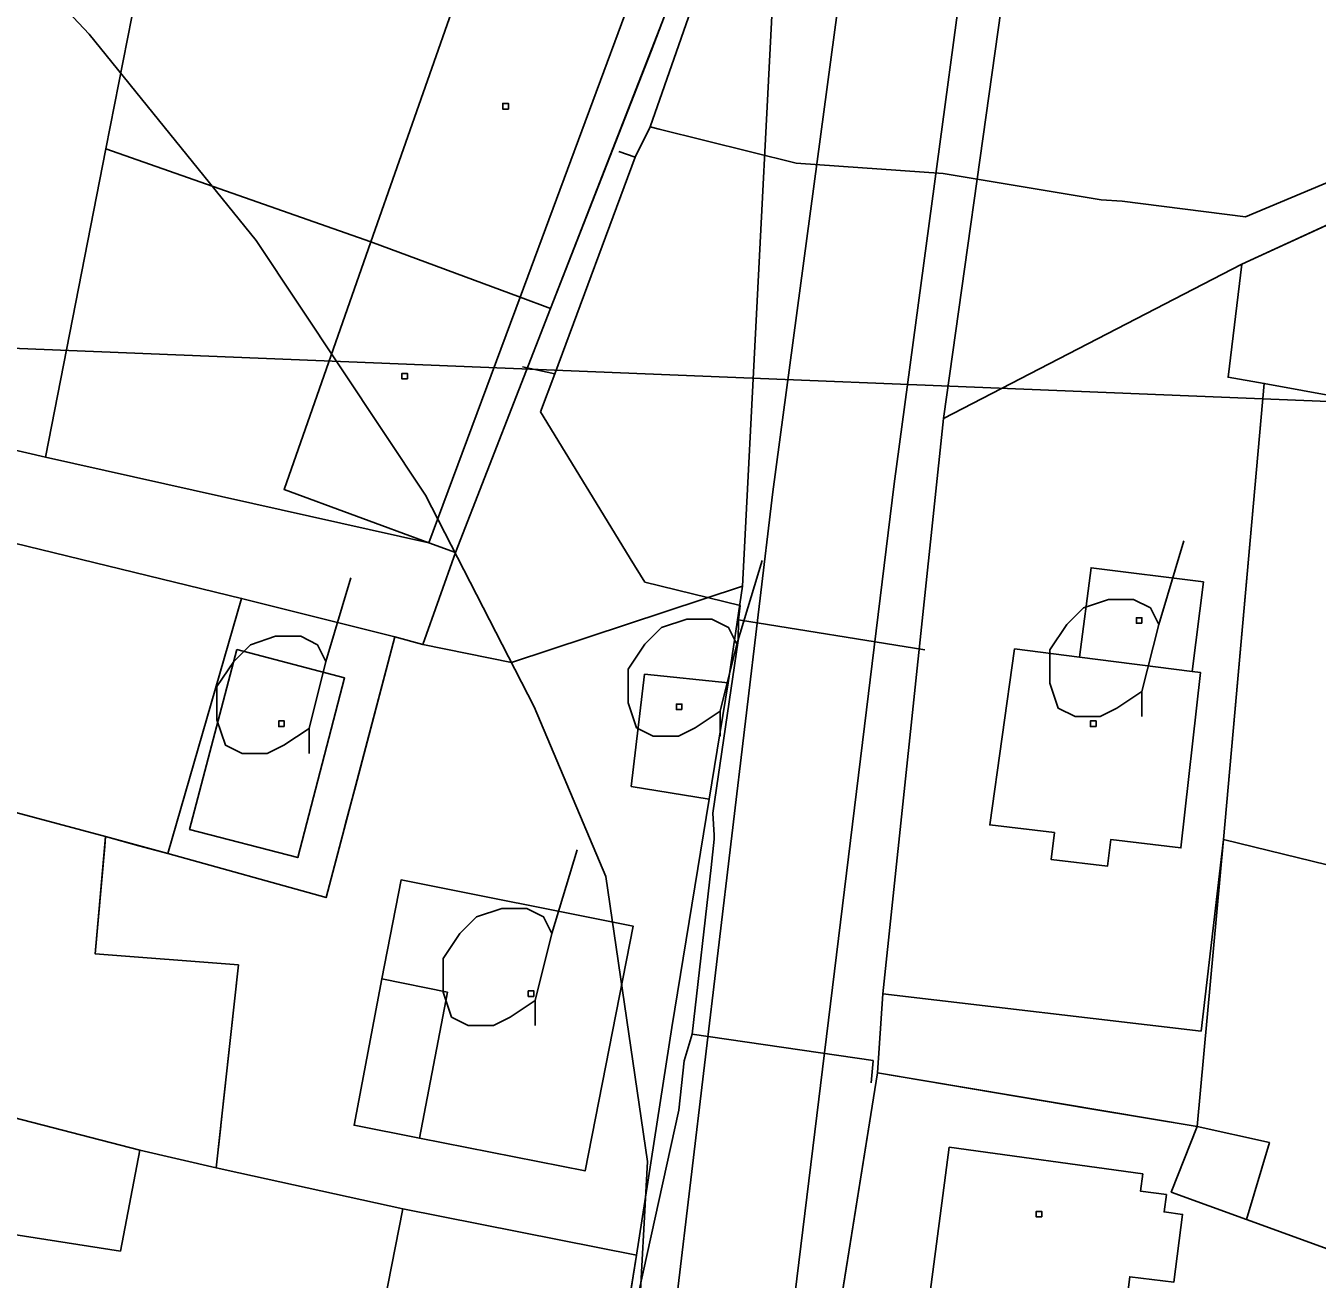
# Model space of a CAD drawing. Extents: x -645676 to -642474, y -1077513 to -1072613.
# Drawn here: x -644459.1 to -644389.6, y -1074599.4 to -1074532 of the extents above; entities that cross this region are included whole.
import ezdxf

# ---------------------------------------------------------------- set-up
doc = ezdxf.new("R2010")
doc.units = 0
for name, color, linetype in [('KN', 7, 'Continuous'), ('KULTURY_STAV', 7, 'Continuous'), ('KULTURY_ZNACKY', 7, 'Continuous'), ('OBVOD_PU', 7, 'Continuous'), ('PLYNOVOD', 7, 'Continuous'), ('VRSTEVNICE', 7, 'Continuous')]:
    doc.layers.add(name, color=color, linetype=linetype)

# ---------------------------------------------------------------- blocks, each defined once
blk = doc.blocks.new('$431')
blk.add_line((0.63, 0.99), (0.9, 1.89))
blk.add_lwpolyline([(0.45, 0), (0.45, 0.27), (0.63, 0.99), (0.54, 1.17), (0.36, 1.26), (0.09, 1.26), (-0.18, 1.17), (-0.36, 0.99), (-0.54, 0.72), (-0.54, 0.36), (-0.45, 0.09), (-0.27, 0), (0, 0), (0.18, 0.09), (0.45, 0.27)])

msp = doc.modelspace()

# ---------------------------------------------------------------- linework, layer by layer
at = {"layer": 'KN'}
for points in [[(-644434.59, -1074687.61), (-644428.45, -1074637.19), (-644418.9, -1074557.02), (-644412.86, -1074511.99), (-644405.55, -1074487.33), (-644398.49, -1074464.96)], [(-644398.49, -1074464.96), (-644405.55, -1074487.33), (-644412.86, -1074511.99), (-644418.9, -1074557.02), (-644428.45, -1074637.19), (-644434.59, -1074687.61)], [(-644436.95, -1074687.49), (-644428.3, -1074610.89), (-644427.9, -1074608.59), (-644426.24, -1074598.07), (-644424.33, -1074585.82), (-644422.32, -1074573.55), (-644421.3, -1074567.29), (-644420.53, -1074562.1), (-644418.22, -1074517.11), (-644413.53, -1074502.03), (-644407.42, -1074486.49), (-644399.77, -1074465.7)], [(-644428.5, -1074688.37), (-644412.38, -1074556.59), (-644406.45, -1074512.44), (-644401.46, -1074496.52), (-644393.82, -1074472.32), (-644391.2, -1074466.08)], [(-644391.2, -1074466.08), (-644393.82, -1074472.32), (-644401.46, -1074496.52), (-644406.45, -1074512.44), (-644412.38, -1074556.59), (-644428.5, -1074688.37)], [(-644390.04, -1074467.27), (-644391.14, -1074470.79), (-644403.98, -1074511.84), (-644405.02, -1074519.6), (-644406.63, -1074531.03), (-644409.72, -1074553.07), (-644412.99, -1074584.01), (-644413.27, -1074588.27), (-644416.49, -1074608.31), (-644418.44, -1074626.57), (-644421.4, -1074648.89), (-644423.77, -1074668.52), (-644426.23, -1074688.31)]]:
    msp.add_lwpolyline(points, dxfattribs=at)
for points in [[(-644444.94, -1074488.54), (-644445.39, -1074490.77), (-644448.36, -1074505.92), (-644451.51, -1074521.99), (-644454.76, -1074538.57), (-644458.01, -1074555.15), (-644470.23, -1074552.32), (-644460.13, -1074501.36), (-644457.48, -1074486.25)], [(-644418.22, -1074517.11), (-644420.53, -1074562.1), (-644432.95, -1074566.2), (-644437.72, -1074565.23), (-644435.97, -1074560.29), (-644430.85, -1074547.16), (-644424.72, -1074531.44), (-644419.02, -1074516.82)], [(-644441.05, -1074525.64), (-644438.61, -1074526.55), (-644439.59, -1074529.17), (-644435.94, -1074530.54), (-644440.51, -1074543.57), (-644454.76, -1074538.57), (-644451.51, -1074521.99)], [(-644351.54, -1074532.47), (-644371.13, -1074534.43), (-644377.03, -1074537.13), (-644393.69, -1074544.77), (-644409.72, -1074553.07), (-644406.63, -1074531.03), (-644381.61, -1074522.61)], [(-644426.62, -1074530.74), (-644432.49, -1074546.55), (-644440.51, -1074543.57), (-644435.94, -1074530.54), (-644439.59, -1074529.17), (-644438.61, -1074526.55)], [(-644424.72, -1074531.44), (-644430.85, -1074547.16), (-644432.49, -1074546.55), (-644426.62, -1074530.74)], [(-644433.12, -1074536.43), (-644433.42, -1074536.43), (-644433.42, -1074536.13), (-644433.12, -1074536.13)], [(-644433.12, -1074536.43), (-644433.12, -1074536.13), (-644433.42, -1074536.13), (-644433.42, -1074536.43)], [(-644376.9, -1074538.33), (-644375.61, -1074550.58), (-644365.25, -1074549.34), (-644366.87, -1074555.88), (-644392.48, -1074551.19), (-644394.42, -1074550.86), (-644393.69, -1074544.77), (-644377.03, -1074537.13)], [(-644440.51, -1074543.57), (-644445.18, -1074556.89), (-644437.4, -1074559.77), (-644458.01, -1074555.15), (-644454.76, -1074538.57)], [(-644432.49, -1074546.55), (-644437.4, -1074559.77), (-644445.18, -1074556.89), (-644440.51, -1074543.57)], [(-644495.8, -1074546.93), (-644483.02, -1074549.35), (-644470.23, -1074552.32), (-644458.01, -1074555.15), (-644437.4, -1074559.77), (-644435.97, -1074560.29), (-644437.72, -1074565.23), (-644439.22, -1074564.82), (-644447.47, -1074562.75), (-644503.66, -1074549.05), (-644517.44, -1074552.73), (-644524.04, -1074552.98), (-644523.7, -1074550.2), (-644509.52, -1074543.83)], [(-644392.48, -1074551.19), (-644394.66, -1074575.72), (-644395.87, -1074586.02), (-644412.99, -1074584.01), (-644409.72, -1074553.07), (-644393.69, -1074544.77), (-644394.42, -1074550.86)], [(-644430.85, -1074547.16), (-644435.97, -1074560.29), (-644437.4, -1074559.77), (-644432.49, -1074546.55)], [(-644447.47, -1074562.75), (-644451.44, -1074576.47), (-644454.78, -1074575.56), (-644521.64, -1074557.67), (-644517.44, -1074552.73), (-644503.66, -1074549.05)], [(-644438.55, -1074550.95), (-644438.85, -1074550.95), (-644438.85, -1074550.65), (-644438.55, -1074550.65)], [(-644438.55, -1074550.95), (-644438.55, -1074550.65), (-644438.85, -1074550.65), (-644438.85, -1074550.95)], [(-644366.87, -1074555.88), (-644362.43, -1074556.69), (-644356.81, -1074557.72), (-644349.51, -1074560.28), (-644333.93, -1074565.74), (-644338.45, -1074575.55), (-644344.15, -1074573.44), (-644349.12, -1074586.85), (-644394.66, -1074575.72), (-644392.48, -1074551.19)], [(-644454.78, -1074575.56), (-644455.35, -1074581.86), (-644447.64, -1074582.46), (-644448.83, -1074593.37), (-644452.94, -1074592.42), (-644513.34, -1074576.81), (-644507.77, -1074567.54), (-644514.88, -1074561.91), (-644518.19, -1074575.56), (-644527.78, -1074573), (-644521.64, -1074557.67)], [(-644402.41, -1074565.91), (-644405.9, -1074565.47), (-644407.24, -1074574.93), (-644403.76, -1074575.35), (-644403.94, -1074576.79), (-644400.91, -1074577.16), (-644400.73, -1074575.72), (-644396.96, -1074576.17), (-644395.91, -1074566.73), (-644396.36, -1074566.68), (-644395.75, -1074561.86), (-644401.79, -1074561.1)], [(-644396.36, -1074566.68), (-644402.41, -1074565.91), (-644401.79, -1074561.1), (-644395.75, -1074561.86)], [(-644421.3, -1074567.29), (-644425.8, -1074566.83), (-644426.51, -1074572.86), (-644422.32, -1074573.55), (-644424.33, -1074585.82), (-644426.24, -1074598.07), (-644438.8, -1074595.59), (-644447.61, -1074593.65), (-644448.83, -1074593.37), (-644447.64, -1074582.46), (-644455.35, -1074581.86), (-644454.78, -1074575.56), (-644451.44, -1074576.47), (-644442.92, -1074578.84), (-644439.22, -1074564.82), (-644437.72, -1074565.23), (-644432.95, -1074566.2), (-644420.53, -1074562.1)], [(-644439.22, -1074564.82), (-644442.92, -1074578.84), (-644451.44, -1074576.47), (-644447.47, -1074562.75)], [(-644399.05, -1074564.09), (-644399.35, -1074564.09), (-644399.35, -1074563.79), (-644399.05, -1074563.79)], [(-644399.05, -1074564.09), (-644399.05, -1074563.79), (-644399.35, -1074563.79), (-644399.35, -1074564.09)], [(-644402.41, -1074565.91), (-644396.36, -1074566.68), (-644395.91, -1074566.73), (-644396.96, -1074576.17), (-644400.73, -1074575.72), (-644400.91, -1074577.16), (-644403.94, -1074576.79), (-644403.76, -1074575.35), (-644407.24, -1074574.93), (-644405.9, -1074565.47)], [(-644421.3, -1074567.29), (-644422.32, -1074573.55), (-644426.51, -1074572.86), (-644425.8, -1074566.83)], [(-644423.79, -1074568.73), (-644424.09, -1074568.73), (-644424.09, -1074568.43), (-644423.79, -1074568.43)], [(-644423.79, -1074568.73), (-644423.79, -1074568.43), (-644424.09, -1074568.43), (-644424.09, -1074568.73)], [(-644445.17, -1074569.64), (-644445.47, -1074569.64), (-644445.47, -1074569.34), (-644445.17, -1074569.34)], [(-644445.17, -1074569.64), (-644445.17, -1074569.34), (-644445.47, -1074569.34), (-644445.47, -1074569.64)], [(-644401.52, -1074569.64), (-644401.82, -1074569.64), (-644401.82, -1074569.34), (-644401.52, -1074569.34)], [(-644401.52, -1074569.64), (-644401.52, -1074569.34), (-644401.82, -1074569.34), (-644401.82, -1074569.64)], [(-644396.09, -1074591.16), (-644413.27, -1074588.27), (-644412.99, -1074584.01), (-644395.87, -1074586.02), (-644394.66, -1074575.72)], [(-644349.12, -1074586.85), (-644351.29, -1074592.7), (-644333.55, -1074598.72), (-644333.1, -1074598.9), (-644338.49, -1074616.2), (-644366.94, -1074605.78), (-644383.32, -1074599.83), (-644393.43, -1074596.15), (-644392.2, -1074592.02), (-644396.09, -1074591.16), (-644394.66, -1074575.72)], [(-644452.94, -1074592.42), (-644453.98, -1074597.85), (-644472.35, -1074594.99), (-644473.16, -1074598.8), (-644518.47, -1074589.27), (-644514.59, -1074578.9), (-644513.34, -1074576.81)], [(-644439.92, -1074583.22), (-644441.42, -1074591.09), (-644437.9, -1074591.78), (-644429, -1074593.54), (-644426.42, -1074580.37), (-644438.89, -1074577.89)], [(-644437.9, -1074591.78), (-644436.4, -1074583.93), (-644439.92, -1074583.22), (-644438.89, -1074577.89), (-644426.42, -1074580.37), (-644429, -1074593.54)], [(-644437.9, -1074591.78), (-644441.42, -1074591.09), (-644439.92, -1074583.22), (-644436.4, -1074583.93)], [(-644431.75, -1074584.16), (-644432.05, -1074584.16), (-644432.05, -1074583.86), (-644431.75, -1074583.86)], [(-644431.75, -1074584.16), (-644431.75, -1074583.86), (-644432.05, -1074583.86), (-644432.05, -1074584.16)], [(-644396.09, -1074591.16), (-644397.48, -1074594.68), (-644393.43, -1074596.15), (-644383.32, -1074599.83), (-644384.3, -1074606.66), (-644389.3, -1074604.67), (-644391.48, -1074609.82), (-644393.91, -1074608.82), (-644394.98, -1074611.29), (-644396.68, -1074610.59), (-644416.49, -1074608.31), (-644413.27, -1074588.27)], [(-644393.43, -1074596.15), (-644397.48, -1074594.68), (-644396.09, -1074591.16), (-644392.2, -1074592.02)], [(-644397.74, -1074594.81), (-644397.86, -1074595.75), (-644396.87, -1074595.88), (-644397.34, -1074599.53), (-644399.71, -1074599.23), (-644400.26, -1074603.63), (-644410.73, -1074602.25), (-644409.41, -1074592.27), (-644399.01, -1074593.7), (-644399.13, -1074594.64)], [(-644397.74, -1074594.81), (-644399.13, -1074594.64), (-644399.01, -1074593.7), (-644409.41, -1074592.27), (-644410.73, -1074602.25), (-644400.26, -1074603.63), (-644399.71, -1074599.23), (-644397.34, -1074599.53), (-644396.87, -1074595.88), (-644397.86, -1074595.75)], [(-644448.83, -1074593.37), (-644447.61, -1074593.65), (-644438.8, -1074595.59), (-644440.81, -1074605.8), (-644473.16, -1074598.8), (-644472.35, -1074594.99), (-644453.98, -1074597.85), (-644452.94, -1074592.42)], [(-644426.24, -1074598.07), (-644427.9, -1074608.59), (-644440.81, -1074605.8), (-644438.8, -1074595.59)], [(-644404.44, -1074596.02), (-644404.74, -1074596.02), (-644404.74, -1074595.72), (-644404.44, -1074595.72)], [(-644404.44, -1074596.02), (-644404.44, -1074595.72), (-644404.74, -1074595.72), (-644404.74, -1074596.02)]]:
    msp.add_lwpolyline(points, close=True, dxfattribs=at)
at = {"layer": 'KULTURY_STAV'}
for points in [[(-644470.23, -1074552.32), (-644458.01, -1074555.15), (-644437.4, -1074559.77), (-644435.97, -1074560.29), (-644430.85, -1074547.16), (-644428.76, -1074541.8), (-644425.45, -1074533.31), (-644424.72, -1074531.44), (-644423.16, -1074527.44), (-644420.65, -1074521.01), (-644420.1, -1074519.6), (-644419.02, -1074516.82), (-644418.66, -1074516.95), (-644418.22, -1074517.11), (-644415.97, -1074509.86), (-644413.53, -1074502.03), (-644407.42, -1074486.49), (-644399.77, -1074465.7)], [(-644460.13, -1074501.36), (-644457.48, -1074486.25), (-644444.94, -1074488.54), (-644442.63, -1074476.99), (-644432.61, -1074479.17), (-644427.09, -1074480.33), (-644426.88, -1074479.24), (-644424.6, -1074480.08), (-644427.83, -1074488.87), (-644431.7, -1074487.48), (-644434.15, -1074494.71), (-644445.39, -1074490.77), (-644448.36, -1074505.92), (-644451.51, -1074521.99), (-644454.76, -1074538.57), (-644458.01, -1074555.15), (-644470.23, -1074552.32)], [(-644424.72, -1074531.44), (-644430.85, -1074547.16), (-644435.97, -1074560.29), (-644437.4, -1074559.77), (-644458.01, -1074555.15), (-644454.76, -1074538.57), (-644451.51, -1074521.99)], [(-644298.99, -1074558.61), (-644312.21, -1074552.46), (-644311.32, -1074550.55), (-644314.64, -1074549.34), (-644320.26, -1074547.12), (-644325.31, -1074545.23), (-644342.26, -1074536.67), (-644343.29, -1074536.2), (-644351.54, -1074532.47), (-644362.03, -1074533.52), (-644371.13, -1074534.43), (-644377.03, -1074537.13), (-644380.29, -1074538.63), (-644384.29, -1074540.46), (-644393.69, -1074544.77), (-644394.42, -1074550.86), (-644392.48, -1074551.19), (-644393.95, -1074567.69), (-644394.66, -1074575.72), (-644396.09, -1074591.16), (-644401.92, -1074590.18), (-644413.27, -1074588.27), (-644415.59, -1074602.73)], [(-644383.32, -1074599.83), (-644393.43, -1074596.15), (-644397.48, -1074594.68), (-644396.09, -1074591.16), (-644394.66, -1074575.72), (-644392.48, -1074551.19), (-644394.42, -1074550.86), (-644393.69, -1074544.77), (-644377.03, -1074537.13)], [(-644503.66, -1074549.05), (-644447.47, -1074562.75), (-644439.22, -1074564.82), (-644442.92, -1074578.84), (-644451.44, -1074576.47), (-644454.78, -1074575.56), (-644455.35, -1074581.86), (-644447.64, -1074582.46), (-644448.83, -1074593.37), (-644452.94, -1074592.42), (-644453.98, -1074597.85), (-644472.35, -1074594.99)], [(-644426.96, -1074602.63), (-644426.24, -1074598.07), (-644438.8, -1074595.59), (-644447.61, -1074593.65), (-644447.78, -1074593.61), (-644448.83, -1074593.37), (-644448.59, -1074591.13), (-644448.58, -1074591.09), (-644447.64, -1074582.46), (-644455.35, -1074581.86), (-644454.83, -1074576.09), (-644454.78, -1074575.56), (-644452.99, -1074576.05), (-644451.44, -1074576.47), (-644442.92, -1074578.84), (-644442.11, -1074575.78), (-644441.89, -1074574.93), (-644441.45, -1074573.27), (-644441.34, -1074572.86), (-644439.22, -1074564.82), (-644447.47, -1074562.75), (-644503.66, -1074549.05)], [(-644401.79, -1074561.1), (-644395.75, -1074561.86), (-644396.36, -1074566.68), (-644395.91, -1074566.73), (-644396.96, -1074576.17), (-644400.73, -1074575.72), (-644400.91, -1074577.16), (-644403.94, -1074576.79), (-644403.76, -1074575.35), (-644407.24, -1074574.93), (-644405.9, -1074565.47), (-644402.41, -1074565.91), (-644401.79, -1074561.1)], [(-644407.24, -1074574.93), (-644403.76, -1074575.35), (-644403.94, -1074576.79), (-644400.91, -1074577.16), (-644400.73, -1074575.72), (-644396.96, -1074576.17), (-644395.91, -1074566.73), (-644396.36, -1074566.68), (-644395.75, -1074561.86), (-644401.79, -1074561.1), (-644402.41, -1074565.91), (-644405.9, -1074565.47), (-644407.24, -1074574.93)], [(-644447.72, -1074565.5), (-644450.26, -1074575.18), (-644444.45, -1074576.69), (-644441.93, -1074567.02), (-644447.72, -1074565.5)], [(-644447.72, -1074565.5), (-644441.93, -1074567.02), (-644444.45, -1074576.69), (-644450.26, -1074575.18), (-644447.72, -1074565.5)], [(-644425.8, -1074566.83), (-644421.3, -1074567.29), (-644422.32, -1074573.55), (-644426.51, -1074572.86), (-644425.8, -1074566.83)], [(-644426.51, -1074572.86), (-644422.32, -1074573.55), (-644421.3, -1074567.29), (-644425.8, -1074566.83), (-644426.51, -1074572.86)], [(-644438.89, -1074577.89), (-644426.42, -1074580.37), (-644429, -1074593.54), (-644437.9, -1074591.78), (-644441.42, -1074591.09), (-644439.92, -1074583.22), (-644438.89, -1074577.89)], [(-644441.42, -1074591.09), (-644437.9, -1074591.78), (-644429, -1074593.54), (-644426.42, -1074580.37), (-644438.89, -1074577.89), (-644439.92, -1074583.22), (-644441.42, -1074591.09)], [(-644530.47, -1074586.75), (-644521.36, -1074588.66), (-644518.47, -1074589.27), (-644473.16, -1074598.8), (-644472.35, -1074594.99), (-644453.98, -1074597.85), (-644452.94, -1074592.42), (-644448.83, -1074593.37), (-644447.61, -1074593.65), (-644438.8, -1074595.59), (-644426.24, -1074598.07), (-644427.9, -1074608.59), (-644428.3, -1074610.89), (-644429.58, -1074618.96), (-644431.76, -1074635.1), (-644431.78, -1074635.28), (-644438.62, -1074687.34)], [(-644426.23, -1074688.31), (-644423.77, -1074668.52), (-644421.4, -1074648.89), (-644418.44, -1074626.57), (-644416.49, -1074608.31), (-644413.27, -1074588.27)], [(-644413.27, -1074588.27), (-644396.09, -1074591.16), (-644397.48, -1074594.68), (-644393.43, -1074596.15), (-644383.32, -1074599.83), (-644384.3, -1074606.66), (-644381.93, -1074607.6), (-644383.56, -1074611.2), (-644386.16, -1074610.07), (-644388.01, -1074614.16), (-644386.18, -1074614.91), (-644392.01, -1074628.45), (-644393.39, -1074631.66), (-644393.76, -1074632.52), (-644397.62, -1074631.07), (-644400.35, -1074651.49), (-644396.5, -1074651.97), (-644396.68, -1074653.41), (-644397.52, -1074660.39), (-644397.8, -1074662.68), (-644398.83, -1074671.24), (-644401.16, -1074670.94), (-644404.22, -1074670.55), (-644405.76, -1074684.35)]]:
    msp.add_lwpolyline(points, dxfattribs=at)
at = {"layer": 'OBVOD_PU'}
msp.add_lwpolyline([(-644978.74, -1074528.27), (-644024.22, -1074566.94), (-644030.98, -1074561.72), (-644032.46, -1074560.59), (-644056.04, -1074542.98), (-644083.15, -1074522.39), (-644082.03, -1074519.85), (-644081.24, -1074510.26), (-644085.96, -1074507.81), (-644114.23, -1074493.13), (-644118.88, -1074501.21), (-644145.13, -1074484.54), (-644170.07, -1074467.93)], dxfattribs=at)
at = {"layer": 'PLYNOVOD'}
for p, q in [((-644420.41, -1074522.78), (-644425.5, -1074537.39)), ((-644426.3, -1074539.02), (-644425.5, -1074537.39)), ((-644425.02, -1074537.51), (-644425.5, -1074537.39)), ((-644382.04, -1074537.42), (-644393.48, -1074542.22)), ((-644417.64, -1074539.35), (-644425.02, -1074537.51)), ((-644427.19, -1074538.71), (-644426.3, -1074539.02)), ((-644430.63, -1074550.68), (-644426.3, -1074539.02)), ((-644409.75, -1074539.9), (-644417.64, -1074539.35)), ((-644401.24, -1074541.32), (-644409.75, -1074539.9)), ((-644400.12, -1074541.38), (-644401.24, -1074541.32)), ((-644393.48, -1074542.22), (-644400.12, -1074541.38)), ((-644432.37, -1074550.3), (-644430.63, -1074550.68)), ((-644431.4, -1074552.72), (-644430.63, -1074550.68)), ((-644427.62, -1074558.9), (-644431.4, -1074552.72)), ((-644426.57, -1074560.6), (-644427.62, -1074558.9)), ((-644425.79, -1074561.88), (-644426.57, -1074560.6)), ((-644420.66, -1074563.14), (-644425.79, -1074561.88)), ((-644420.75, -1074563.9), (-644420.66, -1074563.14)), ((-644420.76, -1074565.01), (-644420.75, -1074563.9)), ((-644420.75, -1074563.9), (-644410.73, -1074565.51)), ((-644422.13, -1074574.3), (-644420.76, -1074565.01)), ((-644422.06, -1074575.48), (-644422.13, -1074574.3)), ((-644422.05, -1074575.7), (-644422.06, -1074575.48)), ((-644422.22, -1074577.23), (-644422.05, -1074575.7)), ((-644423.23, -1074586.18), (-644422.22, -1074577.23)), ((-644423.67, -1074587.62), (-644423.23, -1074586.18)), ((-644423.23, -1074586.18), (-644413.5, -1074587.61)), ((-644423.95, -1074590.28), (-644423.67, -1074587.62)), ((-644413.5, -1074587.62), (-644413.61, -1074588.8)), ((-644413.5, -1074587.61), (-644413.5, -1074587.62)), ((-644426.6, -1074602.23), (-644423.95, -1074590.28))]:
    msp.add_line(p, q, dxfattribs=at)
at = {"layer": 'VRSTEVNICE'}
msp.add_lwpolyline([(-644457.65, -1074690.49), (-644439.42, -1074668.56), (-644434.29, -1074658.59), (-644431.08, -1074648.43), (-644429.52, -1074640.67), (-644426.94, -1074616.85), (-644425.64, -1074593.04), (-644427.88, -1074577.7), (-644431.73, -1074568.58), (-644437.57, -1074557.19), (-644446.68, -1074543.51), (-644455.66, -1074532.41), (-644467.05, -1074520.3), (-644477.16, -1074506.06), (-644480.86, -1074499.08)], dxfattribs=at)

# ---------------------------------------------------------------- block references
at = {"layer": 'KULTURY_ZNACKY', "xscale": 5, "yscale": 5}
for p in [(-644401.3, -1074569.11), (-644423.98, -1074570.16), (-644446.09, -1074571.09), (-644433.93, -1074585.72)]:
    msp.add_blockref('$431', p, dxfattribs=at)

doc.saveas('drawing.dxf')
